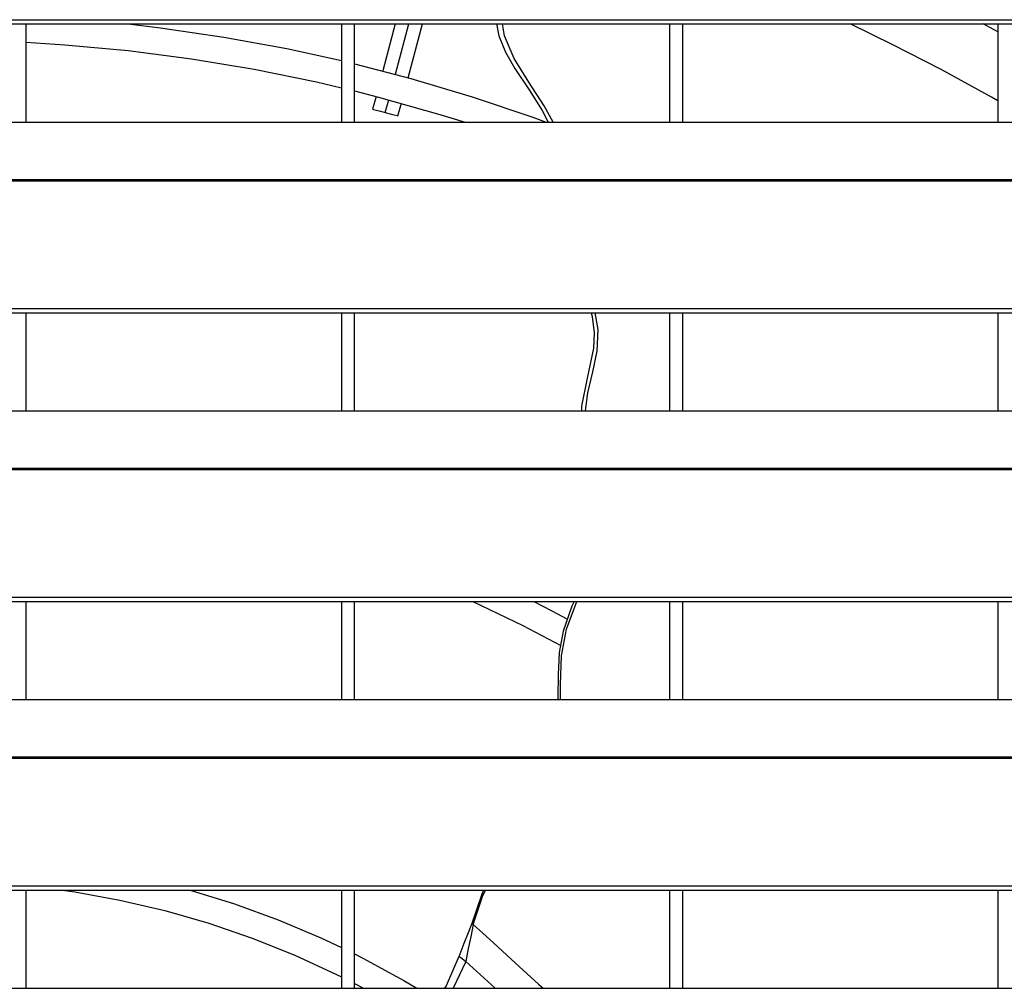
# Model space of a CAD drawing. Header units: millimetres. Extents: x 0 to 39025, y -31299 to 8400.
# Tile 288 of 382: x 7040 to 7190, y 6810 to 6957. Entities that reach past the tile are written whole.
import ezdxf

# ---------------------------------------------------------------- set-up
doc = ezdxf.new("R2010")
doc.units = ezdxf.units.MM

# ---------------------------------------------------------------- blocks, each defined once
blk = doc.blocks.new('*U55')
at = {"lineweight": 25}
for points in [[(7.21, 944.85), (7.21, 944.85), (1142.79, 944.85), (1142.79, 944.85)], [(7.21, 944.2), (7.21, 944.2), (1142.79, 944.2), (1142.79, 944.2)], [(437, 929.23), (437, 929.23), (437, 944.2), (437, 944.2)], [(485, 944.2), (485, 944.2), (485, 929.23), (485, 929.23)], [(487, 929.23), (487, 929.23), (487, 944.2), (487, 944.2)], [(493.22, 944.2), (493.22, 944.2), (491.31, 937.05), (491.31, 937.05)], [(493.25, 936.54), (493.25, 936.54), (495.29, 944.2), (495.29, 944.2)], [(495.18, 936.01), (495.18, 936.01), (497.36, 944.2), (497.36, 944.2)], [(534.99, 944.2), (534.99, 944.2), (534.99, 929.23), (534.99, 929.23)], [(537, 929.23), (537, 929.23), (537, 944.2), (537, 944.2)], [(585, 943), (585, 943), (582.8, 944.2), (582.8, 944.2)], [(585, 944.2), (585, 944.2), (585, 929.23), (585, 929.23)], [(490.28, 933.17), (490.28, 933.17), (489.76, 931.23), (489.76, 931.23)], [(491.69, 930.71), (491.69, 930.71), (492.22, 932.65), (492.22, 932.65)], [(493.63, 930.19), (493.63, 930.19), (494.14, 932.12), (494.14, 932.12)], [(247, 929.23), (247, 929.23), (818, 929.23), (818, 929.23)], [(16.21, 920.52), (16.21, 920.52), (1133.33, 920.52), (1133.33, 920.52)], [(16.21, 920.3), (16.21, 920.3), (1133.33, 920.3), (1133.33, 920.3)], [(7.21, 900.87), (7.21, 900.87), (1142.79, 900.87), (1142.79, 900.87)], [(7.21, 900.22), (7.21, 900.22), (1142.79, 900.22), (1142.79, 900.22)], [(437, 885.26), (437, 885.26), (437, 900.22), (437, 900.22)], [(485, 900.22), (485, 900.22), (485, 885.26), (485, 885.26)], [(487, 885.26), (487, 885.26), (487, 900.22), (487, 900.22)], [(534.99, 900.22), (534.99, 900.22), (534.99, 885.26), (534.99, 885.26)], [(537, 885.26), (537, 885.26), (537, 900.22), (537, 900.22)], [(585, 900.22), (585, 900.22), (585, 885.26), (585, 885.26)], [(247, 885.26), (247, 885.26), (818, 885.26), (818, 885.26)], [(16.21, 876.55), (16.21, 876.55), (1133.33, 876.55), (1133.33, 876.55)], [(16.21, 876.33), (16.21, 876.33), (1133.33, 876.33), (1133.33, 876.33)], [(7.21, 856.9), (7.21, 856.9), (1142.79, 856.9), (1142.79, 856.9)], [(7.21, 856.24), (7.21, 856.24), (1142.79, 856.24), (1142.79, 856.24)], [(437, 841.29), (437, 841.29), (437, 856.24), (437, 856.24)], [(485, 856.24), (485, 856.24), (485, 841.29), (485, 841.29)], [(487, 841.29), (487, 841.29), (487, 856.24), (487, 856.24)], [(534.99, 856.24), (534.99, 856.24), (534.99, 841.29), (534.99, 841.29)], [(537, 841.29), (537, 841.29), (537, 856.24), (537, 856.24)], [(585, 856.24), (585, 856.24), (585, 841.29), (585, 841.29)], [(247, 841.29), (247, 841.29), (818, 841.29), (818, 841.29)], [(16.21, 832.57), (16.21, 832.57), (1133.33, 832.57), (1133.33, 832.57)], [(16.21, 832.35), (16.21, 832.35), (1133.33, 832.35), (1133.33, 832.35)], [(7.21, 812.93), (7.21, 812.93), (1142.79, 812.93), (1142.79, 812.93)], [(7.21, 812.27), (7.21, 812.27), (1142.79, 812.27), (1142.79, 812.27)], [(437, 797.31), (437, 797.31), (437, 812.27), (437, 812.27)], [(485, 812.27), (485, 812.27), (485, 797.31), (485, 797.31)], [(487, 797.31), (487, 797.31), (487, 812.27), (487, 812.27)], [(534.99, 812.27), (534.99, 812.27), (534.99, 797.31), (534.99, 797.31)], [(537, 797.31), (537, 797.31), (537, 812.27), (537, 812.27)], [(585, 812.27), (585, 812.27), (585, 797.31), (585, 797.31)], [(503.96, 801.38), (503.96, 801.38), (502.03, 797.31), (502.03, 797.31)], [(503.96, 801.38), (503.96, 801.38), (508.42, 797.31), (508.42, 797.31)], [(487, 798.04), (487, 798.04), (488.37, 797.31), (488.37, 797.31)], [(247, 797.31), (247, 797.31), (818, 797.31), (818, 797.31)]]:
    blk.add_open_spline(points, degree=3, dxfattribs=at)
for points, knots in [([(452.52, 944.2), (452.52, 944.2), (457.47, 943.61), (457.47, 943.61), (457.47, 943.61), (467.1, 942.19), (467.1, 942.19), (467.1, 942.19), (476.67, 940.44), (476.67, 940.44), (476.67, 940.44), (485, 938.62), (485, 938.62)], [0, 0, 0, 0, 1, 1, 1, 2, 2, 2, 3, 3, 3, 4, 4, 4, 4]), ([(508.63, 944.2), (508.63, 944.2), (509, 942.37), (509, 942.37), (509, 942.37), (510.01, 939.88), (510.01, 939.88), (510.01, 939.88), (511.45, 937.39), (511.45, 937.39), (511.45, 937.39), (513.59, 934.15), (513.59, 934.15), (513.59, 934.15), (515.58, 931.03), (515.58, 931.03), (515.58, 931.03), (516.49, 929.23), (516.49, 929.23)], [0, 0, 0, 0, 1, 1, 1, 2, 2, 2, 3, 3, 3, 4, 4, 4, 5, 5, 5, 6, 6, 6, 6]), ([(517.25, 929.23), (517.25, 929.23), (515.92, 931.73), (515.92, 931.73), (515.92, 931.73), (513.56, 935.34), (513.56, 935.34), (513.56, 935.34), (511.33, 938.94), (511.33, 938.94), (511.33, 938.94), (509.87, 942.4), (509.87, 942.4), (509.87, 942.4), (509.54, 944.2), (509.54, 944.2)], [0, 0, 0, 0, 1, 1, 1, 2, 2, 2, 3, 3, 3, 4, 4, 4, 5, 5, 5, 5]), ([(585, 932.49), (585, 932.49), (584.07, 933.05), (584.07, 933.05), (584.07, 933.05), (576.38, 937.27), (576.38, 937.27), (576.38, 937.27), (569.04, 941.04), (569.04, 941.04), (569.04, 941.04), (562.51, 944.2), (562.51, 944.2)], [0, 0, 0, 0, 1, 1, 1, 2, 2, 2, 3, 3, 3, 4, 4, 4, 4]), ([(437, 941.4), (437, 941.4), (442.88, 941.03), (442.88, 941.03), (442.88, 941.03), (452.54, 940.15), (452.54, 940.15), (452.54, 940.15), (462.15, 938.9), (462.15, 938.9), (462.15, 938.9), (471.72, 937.31), (471.72, 937.31), (471.72, 937.31), (481.22, 935.36), (481.22, 935.36), (481.22, 935.36), (485, 934.49), (485, 934.49)], [0, 0, 0, 0, 1, 1, 1, 2, 2, 2, 3, 3, 3, 4, 4, 4, 5, 5, 5, 6, 6, 6, 6]), ([(487, 938.14), (487, 938.14), (495.6, 935.89), (495.6, 935.89), (495.6, 935.89), (504.92, 933.1), (504.92, 933.1), (504.92, 933.1), (514.15, 929.98), (514.15, 929.98), (514.15, 929.98), (516.21, 929.23), (516.21, 929.23)], [0, 0, 0, 0, 1, 1, 1, 2, 2, 2, 3, 3, 3, 4, 4, 4, 4]), ([(487, 934), (487, 934), (490.65, 933.07), (490.65, 933.07), (490.65, 933.07), (499.99, 930.43), (499.99, 930.43), (499.99, 930.43), (503.84, 929.23), (503.84, 929.23)], [0, 0, 0, 0, 1, 1, 1, 2, 2, 2, 3, 3, 3, 3]), ([(489.76, 931.23), (489.76, 931.23), (489.91, 931.19), (489.91, 931.19), (489.91, 931.19), (490.33, 931.08), (490.33, 931.08), (490.33, 931.08), (490.95, 930.91), (490.95, 930.91), (490.95, 930.91), (491.69, 930.71), (491.69, 930.71)], [0, 0, 0, 0, 1, 1, 1, 2, 2, 2, 3, 3, 3, 4, 4, 4, 4]), ([(491.69, 930.71), (491.69, 930.71), (492.44, 930.52), (492.44, 930.52), (492.44, 930.52), (493.06, 930.34), (493.06, 930.34), (493.06, 930.34), (493.48, 930.23), (493.48, 930.23), (493.48, 930.23), (493.63, 930.19), (493.63, 930.19)], [0, 0, 0, 0, 1, 1, 1, 2, 2, 2, 3, 3, 3, 4, 4, 4, 4]), ([(523.04, 900.22), (523.04, 900.22), (523.22, 899.62), (523.22, 899.62), (523.22, 899.62), (523.52, 897.17), (523.52, 897.17), (523.52, 897.17), (523.4, 894.82), (523.4, 894.82), (523.4, 894.82), (522.45, 890.27), (522.45, 890.27), (522.45, 890.27), (521.61, 885.98), (521.61, 885.98), (521.61, 885.98), (521.61, 885.26), (521.61, 885.26)], [0, 0, 0, 0, 1, 1, 1, 2, 2, 2, 3, 3, 3, 4, 4, 4, 5, 5, 5, 6, 6, 6, 6]), ([(522.2, 885.26), (522.2, 885.26), (522.53, 888), (522.53, 888), (522.53, 888), (523.3, 891.21), (523.3, 891.21), (523.3, 891.21), (523.97, 894.38), (523.97, 894.38), (523.97, 894.38), (524.14, 897.65), (524.14, 897.65), (524.14, 897.65), (523.65, 900.22), (523.65, 900.22)], [0, 0, 0, 0, 1, 1, 1, 2, 2, 2, 3, 3, 3, 4, 4, 4, 5, 5, 5, 5]), ([(505.03, 856.24), (505.03, 856.24), (505.05, 856.24), (505.05, 856.24), (505.05, 856.24), (512.64, 852.59), (512.64, 852.59), (512.64, 852.59), (518.44, 849.54), (518.44, 849.54)], [0, 0, 0, 0, 1, 1, 1, 2, 2, 2, 3, 3, 3, 3]), ([(514.32, 856.24), (514.32, 856.24), (517.08, 854.82), (517.08, 854.82), (517.08, 854.82), (519.44, 853.56), (519.44, 853.56)], [0, 0, 0, 0, 1, 1, 1, 2, 2, 2, 2]), ([(520.45, 856.24), (520.45, 856.24), (520.12, 855.53), (520.12, 855.53), (520.12, 855.53), (518.77, 851.73), (518.77, 851.73), (518.77, 851.73), (518.18, 848.44), (518.18, 848.44), (518.18, 848.44), (518.01, 845.06), (518.01, 845.06), (518.01, 845.06), (518, 841.71), (518, 841.71), (518, 841.71), (518, 841.29), (518, 841.29)], [0, 0, 0, 0, 1, 1, 1, 2, 2, 2, 3, 3, 3, 4, 4, 4, 5, 5, 5, 6, 6, 6, 6]), ([(518.37, 841.29), (518.37, 841.29), (518.38, 843.58), (518.38, 843.58), (518.38, 843.58), (518.55, 847.93), (518.55, 847.93), (518.55, 847.93), (519.28, 852.02), (519.28, 852.02), (519.28, 852.02), (520.7, 855.8), (520.7, 855.8), (520.7, 855.8), (520.9, 856.24), (520.9, 856.24)], [0, 0, 0, 0, 1, 1, 1, 2, 2, 2, 3, 3, 3, 4, 4, 4, 5, 5, 5, 5]), ([(442.51, 812.27), (442.51, 812.27), (444.39, 811.99), (444.39, 811.99), (444.39, 811.99), (451.27, 810.75), (451.27, 810.75), (451.27, 810.75), (458.09, 809.16), (458.09, 809.16), (458.09, 809.16), (464.81, 807.23), (464.81, 807.23), (464.81, 807.23), (471.42, 804.96), (471.42, 804.96), (471.42, 804.96), (477.92, 802.35), (477.92, 802.35), (477.92, 802.35), (484.27, 799.42), (484.27, 799.42), (484.27, 799.42), (485, 799.06), (485, 799.06)], [0, 0, 0, 0, 1, 1, 1, 2, 2, 2, 3, 3, 3, 4, 4, 4, 5, 5, 5, 6, 6, 6, 7, 7, 7, 8, 8, 8, 8]), ([(461.99, 812.27), (461.99, 812.27), (468.72, 810.18), (468.72, 810.18), (468.72, 810.18), (475.38, 807.75), (475.38, 807.75), (475.38, 807.75), (481.9, 804.99), (481.9, 804.99), (481.9, 804.99), (485, 803.53), (485, 803.53)], [0, 0, 0, 0, 1, 1, 1, 2, 2, 2, 3, 3, 3, 4, 4, 4, 4]), ([(506.67, 812.27), (506.67, 812.27), (506.39, 811.65), (506.39, 811.65), (506.39, 811.65), (504.87, 807.16), (504.87, 807.16)], [0, 0, 0, 0, 1, 1, 1, 2, 2, 2, 2]), ([(505.06, 807.04), (505.06, 807.04), (506.52, 811.27), (506.52, 811.27), (506.52, 811.27), (506.94, 812.27), (506.94, 812.27)], [0, 0, 0, 0, 1, 1, 1, 2, 2, 2, 2]), ([(504.86, 807.2), (504.86, 807.2), (504.33, 805.78), (504.33, 805.78), (504.33, 805.78), (503.66, 804.16), (503.66, 804.16), (503.66, 804.16), (502.9, 802.13), (502.9, 802.13)], [0, 0, 0, 0, 1, 1, 1, 2, 2, 2, 3, 3, 3, 3]), ([(505.06, 807.04), (505.06, 807.04), (504.73, 805.16), (504.73, 805.16), (504.73, 805.16), (504.3, 803.36), (504.3, 803.36), (504.3, 803.36), (503.96, 801.38), (503.96, 801.38)], [0, 0, 0, 0, 1, 1, 1, 2, 2, 2, 3, 3, 3, 3]), ([(504.86, 807.16), (504.86, 807.16), (504.87, 807.17), (504.87, 807.17), (504.87, 807.17), (504.94, 807.13), (504.94, 807.13), (504.94, 807.13), (505.06, 807.04), (505.06, 807.04)], [0, 0, 0, 0, 1, 1, 1, 2, 2, 2, 3, 3, 3, 3]), ([(505.06, 807.04), (505.06, 807.04), (506.53, 805.72), (506.53, 805.72), (506.53, 805.72), (508.16, 804.23), (508.16, 804.23), (508.16, 804.23), (511.52, 801.16), (511.52, 801.16), (511.52, 801.16), (515.06, 797.94), (515.06, 797.94), (515.06, 797.94), (515.75, 797.31), (515.75, 797.31)], [0, 0, 0, 0, 1, 1, 1, 2, 2, 2, 3, 3, 3, 4, 4, 4, 5, 5, 5, 5]), ([(487, 802.55), (487, 802.55), (488.28, 801.89), (488.28, 801.89), (488.28, 801.89), (494.5, 798.49), (494.5, 798.49), (494.5, 798.49), (496.5, 797.31), (496.5, 797.31)], [0, 0, 0, 0, 1, 1, 1, 2, 2, 2, 3, 3, 3, 3]), ([(502.89, 802.18), (502.89, 802.18), (500.95, 797.71), (500.95, 797.71), (500.95, 797.71), (500.73, 797.31), (500.73, 797.31)], [0, 0, 0, 0, 1, 1, 1, 2, 2, 2, 2]), ([(502.91, 802.16), (502.91, 802.16), (502.94, 802.18), (502.94, 802.18), (502.94, 802.18), (503.04, 802.13), (503.04, 802.13), (503.04, 802.13), (503.2, 802.01), (503.2, 802.01), (503.2, 802.01), (503.41, 801.85), (503.41, 801.85), (503.41, 801.85), (503.96, 801.38), (503.96, 801.38)], [0, 0, 0, 0, 1, 1, 1, 2, 2, 2, 3, 3, 3, 4, 4, 4, 5, 5, 5, 5])]:
    blk.add_open_spline(points, degree=3, knots=knots, dxfattribs=at)

msp = doc.modelspace()

# ---------------------------------------------------------------- block references
at = {"color": 1}
msp.add_blockref('*U55', (6603.64, 6012.43), dxfattribs=at)

doc.saveas('drawing.dxf')
